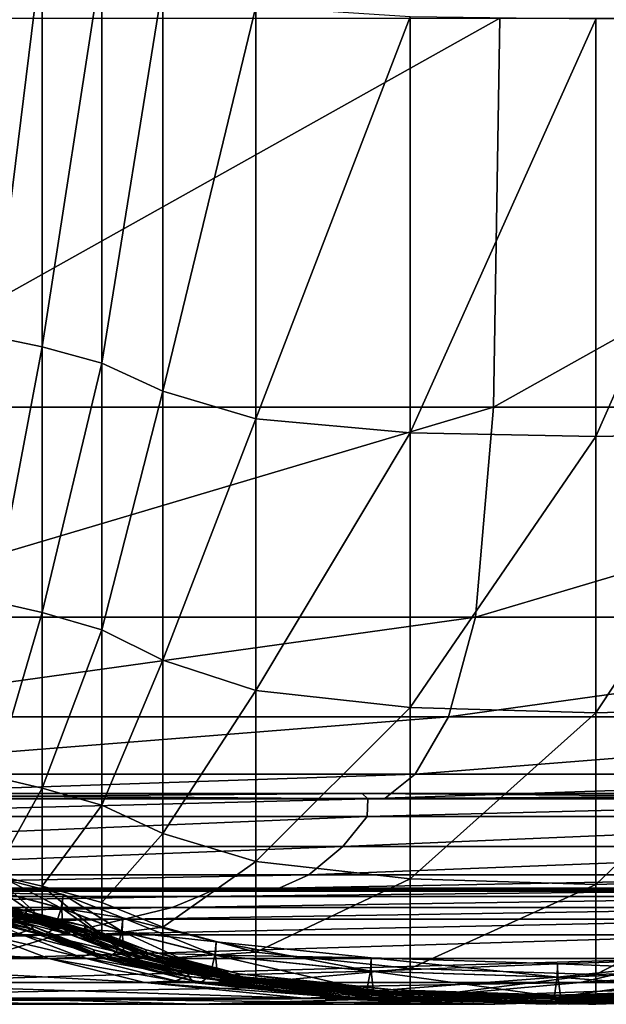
# Model space of a CAD drawing. Header units: millimetres. Extents: x 2387 to 13955, y -4964 to 364.
# Tile 287 of 656: x 7088 to 7106, y -4964 to -4934. Entities that reach past the tile are written whole.
import ezdxf

# ---------------------------------------------------------------- set-up
doc = ezdxf.new("R2010")
doc.units = ezdxf.units.MM
doc.header["$MEASUREMENT"] = 0
doc.layers.add('Predefinito', color=7, linetype='Continuous', true_color=0x000000)

msp = doc.modelspace()

# ---------------------------------------------------------------- linework, layer by layer
at = {"layer": 'Predefinito'}
for points in [[(7088.424, -4931.972, 1183.671), (7086.959, -4931.699, 1183.396), (7086.959, -4943.847, 1165.699)], [(7086.959, -4943.847, 1165.699), (7088.424, -4944.156, 1165.865), (7088.424, -4931.972, 1183.671)], [(7090.242, -4932.399, 1184.059), (7088.424, -4931.972, 1183.671), (7088.424, -4944.156, 1165.865)], [(7088.424, -4944.156, 1165.865), (7090.242, -4944.653, 1166.144), (7090.242, -4932.399, 1184.059)], [(7092.103, -4933.122, 1184.628), (7090.242, -4932.399, 1184.059), (7090.242, -4944.653, 1166.144)], [(7090.242, -4944.653, 1166.144), (7092.103, -4945.509, 1166.642), (7092.103, -4933.122, 1184.628)], [(7094.925, -4933.806, 1185.158), (7092.103, -4933.122, 1184.628), (7092.103, -4945.509, 1166.642)], [(7092.103, -4945.509, 1166.642), (7094.925, -4946.342, 1167.127), (7094.925, -4933.806, 1185.158)], [(7099.63, -4934.117, 1185.434), (7094.925, -4933.806, 1185.158), (7094.925, -4946.342, 1167.127)], [(7102.35, -4934.156, 608.077), (7102.166, -4945.989, 608.078), (7081.205, -4945.989, 486.021)], [(7081.205, -4945.989, 486.021), (7081.386, -4934.156, 486.009), (7102.35, -4934.156, 608.077)], [(7094.925, -4946.342, 1167.127), (7099.63, -4946.769, 1167.368), (7099.63, -4934.117, 1185.434)], [(7105.276, -4934.18, 1185.509), (7099.63, -4934.117, 1185.434), (7099.63, -4946.769, 1167.368)], [(7099.63, -4946.769, 1167.368), (7105.276, -4946.88, 1167.428), (7105.276, -4934.18, 1185.509)], [(7102.166, -4945.989, 608.078), (7102.35, -4934.156, 608.077), (7123.313, -4934.156, 730.146)], [(7123.313, -4934.156, 730.146), (7123.128, -4945.989, 730.135), (7102.166, -4945.989, 608.078)], [(7105.276, -4946.88, 1167.428), (7110.921, -4946.769, 1167.368), (7110.921, -4934.117, 1185.434)], [(7110.921, -4934.117, 1185.434), (7105.276, -4934.18, 1185.509), (7105.276, -4946.88, 1167.428)], [(7088.424, -4944.156, 1165.865), (7086.959, -4943.847, 1165.699), (7086.959, -4951.906, 1146.369)], [(7086.959, -4951.906, 1146.369), (7088.424, -4952.238, 1146.486), (7088.424, -4944.156, 1165.865)], [(7090.242, -4944.653, 1166.144), (7088.424, -4944.156, 1165.865), (7088.424, -4952.238, 1146.486)], [(7088.424, -4952.238, 1146.486), (7090.242, -4952.772, 1146.688), (7090.242, -4944.653, 1166.144)], [(7092.103, -4945.509, 1166.642), (7090.242, -4944.653, 1166.144), (7090.242, -4952.772, 1146.688)], [(7090.242, -4952.772, 1146.688), (7092.103, -4953.693, 1147.054), (7092.103, -4945.509, 1166.642)], [(7094.925, -4946.342, 1167.127), (7092.103, -4945.509, 1166.642), (7092.103, -4953.693, 1147.054)], [(7102.166, -4945.989, 608.078), (7101.616, -4952.382, 608.078), (7080.655, -4952.382, 486.025)], [(7080.655, -4952.382, 486.025), (7081.205, -4945.989, 486.021), (7102.166, -4945.989, 608.078)], [(7101.616, -4952.382, 608.078), (7102.166, -4945.989, 608.078), (7123.128, -4945.989, 730.135)], [(7123.128, -4945.989, 730.135), (7122.577, -4952.382, 730.131), (7101.616, -4952.382, 608.078)], [(7092.103, -4953.693, 1147.054), (7094.925, -4954.61, 1147.424), (7094.925, -4946.342, 1167.127)], [(7099.63, -4946.769, 1167.368), (7094.925, -4946.342, 1167.127), (7094.925, -4954.61, 1147.424)], [(7094.925, -4954.61, 1147.424), (7099.63, -4955.13, 1147.633), (7099.63, -4946.769, 1167.368)], [(7105.276, -4946.88, 1167.428), (7099.63, -4946.769, 1167.368), (7099.63, -4955.13, 1147.633)], [(7110.921, -4946.769, 1167.368), (7105.276, -4946.88, 1167.428), (7105.276, -4955.291, 1147.698)], [(7105.276, -4955.291, 1147.698), (7110.921, -4955.13, 1147.633), (7110.921, -4946.769, 1167.368)], [(7099.63, -4955.13, 1147.633), (7105.276, -4955.291, 1147.698), (7105.276, -4946.88, 1167.428)], [(7088.424, -4952.238, 1146.486), (7086.959, -4951.906, 1146.369), (7086.959, -4957.242, 1122.606)], [(7101.616, -4952.382, 608.078), (7100.789, -4955.411, 608.078), (7079.828, -4955.411, 486.026)], [(7079.828, -4955.411, 486.026), (7080.655, -4952.382, 486.025), (7101.616, -4952.382, 608.078)], [(7086.959, -4957.242, 1122.606), (7088.424, -4957.586, 1122.677), (7088.424, -4952.238, 1146.486)], [(7090.242, -4952.772, 1146.688), (7088.424, -4952.238, 1146.486), (7088.424, -4957.586, 1122.677)], [(7100.789, -4955.411, 608.078), (7101.616, -4952.382, 608.078), (7122.577, -4952.382, 730.131)], [(7122.577, -4952.382, 730.131), (7121.751, -4955.411, 730.131), (7100.789, -4955.411, 608.078)], [(7088.424, -4957.586, 1122.677), (7090.242, -4958.106, 1122.791), (7090.242, -4952.772, 1146.688)], [(7092.103, -4953.693, 1147.054), (7090.242, -4952.772, 1146.688), (7090.242, -4958.106, 1122.791)], [(7090.242, -4958.106, 1122.791), (7092.103, -4958.961, 1122.988), (7092.103, -4953.693, 1147.054)], [(7094.925, -4954.61, 1147.424), (7092.103, -4953.693, 1147.054), (7092.103, -4958.961, 1122.988)], [(7092.103, -4958.961, 1122.988), (7094.925, -4959.817, 1123.186), (7094.925, -4954.61, 1147.424)], [(7099.63, -4955.13, 1147.633), (7094.925, -4954.61, 1147.424), (7094.925, -4959.817, 1123.186)], [(7094.925, -4959.817, 1123.186), (7099.63, -4960.342, 1123.305), (7099.63, -4955.13, 1147.633)], [(7105.276, -4955.291, 1147.698), (7099.63, -4955.13, 1147.633), (7099.63, -4960.342, 1123.305)], [(7105.276, -4960.522, 1123.345), (7110.921, -4960.342, 1123.305), (7110.921, -4955.13, 1147.633)], [(7110.921, -4955.13, 1147.633), (7105.276, -4955.291, 1147.698), (7105.276, -4960.522, 1123.345)], [(7100.789, -4955.411, 608.078), (7099.78, -4957.155, 608.078), (7078.819, -4957.155, 486.026)], [(7078.819, -4957.155, 486.026), (7079.828, -4955.411, 486.026), (7100.789, -4955.411, 608.078)], [(7099.63, -4960.342, 1123.305), (7105.276, -4960.522, 1123.345), (7105.276, -4955.291, 1147.698)], [(7099.78, -4957.155, 608.078), (7100.789, -4955.411, 608.078), (7121.751, -4955.411, 730.131)], [(7121.751, -4955.411, 730.131), (7120.741, -4957.155, 730.131), (7099.78, -4957.155, 608.078)], [(7099.78, -4957.155, 608.078), (7098.868, -4957.895, 608.092), (7077.907, -4957.896, 486.038)], [(7077.907, -4957.896, 486.038), (7078.819, -4957.155, 486.026), (7099.78, -4957.155, 608.078)], [(7088.424, -4957.586, 1122.677), (7086.959, -4957.242, 1122.606), (7086.959, -4960.223, 1087.32)], [(7098.868, -4957.895, 608.092), (7099.78, -4957.155, 608.078), (7120.741, -4957.155, 730.131)], [(7120.741, -4957.155, 730.131), (7119.829, -4957.895, 730.144), (7098.868, -4957.895, 608.092)], [(7086.959, -4960.223, 1087.32), (7088.424, -4960.573, 1087.354), (7088.424, -4957.586, 1122.677)], [(7090.242, -4958.106, 1122.791), (7088.424, -4957.586, 1122.677), (7088.424, -4960.573, 1087.354)], [(7098.337, -4957.915, 608.132), (7098.166, -4957.744, 608.159), (7077.205, -4957.745, 486.103)], [(7077.376, -4957.915, 486.077), (7077.205, -4957.745, 486.103), (7098.166, -4957.744, 608.159)], [(7077.205, -4957.745, 486.103), (7077.376, -4957.915, 486.077), (7098.337, -4957.915, 608.132)], [(7098.337, -4957.915, 608.132), (7098.318, -4958.446, 608.092), (7077.356, -4958.447, 486.039)], [(7077.356, -4958.447, 486.039), (7077.376, -4957.915, 486.077), (7098.337, -4957.915, 608.132)], [(7098.166, -4957.744, 608.159), (7098.337, -4957.915, 608.132), (7077.376, -4957.915, 486.077)], [(7098.868, -4957.895, 608.092), (7098.337, -4957.915, 608.132), (7077.376, -4957.915, 486.077)], [(7077.376, -4957.915, 486.077), (7077.907, -4957.896, 486.038), (7098.868, -4957.895, 608.092)], [(7098.166, -4957.744, 608.159), (7098.337, -4957.915, 608.132), (7119.298, -4957.915, 730.183)], [(7119.298, -4957.915, 730.183), (7119.127, -4957.744, 730.209), (7098.166, -4957.744, 608.159)], [(7098.337, -4957.915, 608.132), (7098.166, -4957.744, 608.159), (7119.127, -4957.744, 730.209)], [(7098.318, -4958.446, 608.092), (7098.337, -4957.915, 608.132), (7119.298, -4957.915, 730.183)], [(7119.298, -4957.915, 730.183), (7119.279, -4958.446, 730.144), (7098.318, -4958.446, 608.092)], [(7119.127, -4957.744, 730.209), (7119.298, -4957.915, 730.183), (7098.337, -4957.915, 608.132)], [(7098.337, -4957.915, 608.132), (7098.868, -4957.895, 608.092), (7119.829, -4957.895, 730.144)], [(7119.829, -4957.895, 730.144), (7119.298, -4957.915, 730.183), (7098.337, -4957.915, 608.132)], [(7088.424, -4960.573, 1087.354), (7090.242, -4961.063, 1087.395), (7090.242, -4958.106, 1122.791)], [(7092.103, -4958.961, 1122.988), (7090.242, -4958.106, 1122.791), (7090.242, -4961.063, 1087.395)], [(7098.318, -4958.446, 608.092), (7097.577, -4959.358, 608.078), (7076.616, -4959.358, 486.026)], [(7076.616, -4959.358, 486.026), (7077.356, -4958.447, 486.039), (7098.318, -4958.446, 608.092)], [(7097.577, -4959.358, 608.078), (7098.318, -4958.446, 608.092), (7119.279, -4958.446, 730.144)], [(7119.279, -4958.446, 730.144), (7118.538, -4959.358, 730.131), (7097.577, -4959.358, 608.078)], [(7090.242, -4961.063, 1087.395), (7092.103, -4961.819, 1087.449), (7092.103, -4958.961, 1122.988)], [(7094.925, -4959.817, 1123.186), (7092.103, -4958.961, 1122.988), (7092.103, -4961.819, 1087.449)], [(7097.577, -4959.358, 608.078), (7096.542, -4960.226, 608.078), (7075.581, -4960.226, 486.026)], [(7075.581, -4960.226, 486.026), (7076.616, -4959.358, 486.026), (7097.577, -4959.358, 608.078)], [(7096.542, -4960.226, 608.078), (7097.577, -4959.358, 608.078), (7118.538, -4959.358, 730.131)], [(7118.538, -4959.358, 730.131), (7117.503, -4960.226, 730.131), (7096.542, -4960.226, 608.078)], [(7092.103, -4961.819, 1087.449), (7094.925, -4962.576, 1087.499), (7094.925, -4959.817, 1123.186)], [(7099.63, -4960.342, 1123.305), (7094.925, -4959.817, 1123.186), (7094.925, -4962.576, 1087.499)], [(7096.542, -4960.226, 608.078), (7095.64, -4960.626, 608.078), (7074.678, -4960.627, 486.026)], [(7074.678, -4960.627, 486.026), (7075.581, -4960.226, 486.026), (7096.542, -4960.226, 608.078)], [(7088.424, -4961.569, 1033.433), (7088.424, -4960.573, 1087.354), (7086.959, -4960.223, 1087.32)], [(7086.959, -4960.223, 1087.32), (7086.959, -4961.217, 1033.419), (7088.424, -4961.569, 1033.433)], [(7095.64, -4960.626, 608.078), (7096.542, -4960.226, 608.078), (7117.503, -4960.226, 730.131)], [(7117.503, -4960.226, 730.131), (7116.6, -4960.626, 730.131), (7095.64, -4960.626, 608.078)], [(7087.387, -4960.381, 789.441), (7087.273, -4960.777, 789.347), (7089, -4961.233, 789.357)], [(7087.298, -4960.777, 789.558), (7087.387, -4960.381, 789.441), (7089.067, -4960.826, 789.456)], [(7089, -4961.233, 789.357), (7089.067, -4960.826, 789.456), (7087.387, -4960.381, 789.441)], [(7088.424, -4960.573, 1087.354), (7088.424, -4961.569, 1033.433), (7090.242, -4962.049, 1033.443)], [(7090.242, -4962.049, 1033.443), (7090.242, -4961.063, 1087.395), (7088.424, -4960.573, 1087.354)], [(7094.925, -4962.576, 1087.499), (7099.63, -4963.071, 1087.528), (7099.63, -4960.342, 1123.305)], [(7105.276, -4960.522, 1123.345), (7099.63, -4960.342, 1123.305), (7099.63, -4963.071, 1087.528)], [(7099.63, -4963.071, 1087.528), (7105.276, -4963.253, 1087.538), (7105.276, -4960.522, 1123.345)], [(7110.921, -4960.342, 1123.305), (7105.276, -4960.522, 1123.345), (7105.276, -4963.253, 1087.538)], [(7105.276, -4963.253, 1087.538), (7110.921, -4963.071, 1087.528), (7110.921, -4960.342, 1123.305)], [(7093.19, -4960.882, 608.085), (7092.384, -4961.219, 608.08), (7071.424, -4961.219, 486.028)], [(7071.424, -4961.219, 486.028), (7072.229, -4960.882, 486.033), (7093.19, -4960.882, 608.085)], [(7093.691, -4960.664, 608.089), (7093.19, -4960.882, 608.085), (7072.229, -4960.882, 486.033)], [(7072.229, -4960.882, 486.033), (7072.73, -4960.665, 486.036), (7093.691, -4960.664, 608.089)], [(7094.236, -4960.672, 608.086), (7093.691, -4960.664, 608.089), (7072.73, -4960.665, 486.036)], [(7072.73, -4960.665, 486.036), (7073.275, -4960.673, 486.033), (7094.236, -4960.672, 608.086)], [(7094.871, -4960.721, 608.08), (7094.236, -4960.672, 608.086), (7073.275, -4960.673, 486.033)], [(7073.275, -4960.673, 486.033), (7073.91, -4960.722, 486.028), (7094.871, -4960.721, 608.08)], [(7095.64, -4960.626, 608.078), (7094.871, -4960.721, 608.08), (7073.91, -4960.722, 486.028)], [(7073.91, -4960.722, 486.028), (7074.678, -4960.627, 486.026), (7095.64, -4960.626, 608.078)], [(7087.273, -4960.777, 789.347), (7087.02, -4961.371, 788.493), (7088.817, -4961.845, 788.494)], [(7087.247, -4961.371, 790.448), (7087.298, -4960.777, 789.558), (7089.025, -4961.233, 789.568)], [(7088.817, -4961.845, 788.494), (7089, -4961.233, 789.357), (7087.273, -4960.777, 789.347)], [(7089.067, -4960.826, 789.456), (7089.025, -4961.233, 789.568), (7087.298, -4960.777, 789.558)], [(7090.886, -4961.536, 789.459), (7089.067, -4960.826, 789.456), (7089, -4961.233, 789.357)], [(7090.863, -4961.948, 789.568), (7089.025, -4961.233, 789.568), (7089.067, -4960.826, 789.456)], [(7089.067, -4960.826, 789.456), (7090.886, -4961.536, 789.459), (7090.863, -4961.948, 789.568)], [(7092.384, -4961.219, 608.08), (7093.19, -4960.882, 608.085), (7114.152, -4960.882, 730.138)], [(7114.152, -4960.882, 730.138), (7113.346, -4961.219, 730.133), (7092.384, -4961.219, 608.08)], [(7093.19, -4960.882, 608.085), (7093.691, -4960.664, 608.089), (7114.652, -4960.664, 730.141)], [(7114.652, -4960.664, 730.141), (7114.152, -4960.882, 730.138), (7093.19, -4960.882, 608.085)], [(7093.691, -4960.664, 608.089), (7094.236, -4960.672, 608.086), (7115.197, -4960.673, 730.138)], [(7115.197, -4960.673, 730.138), (7114.652, -4960.664, 730.141), (7093.691, -4960.664, 608.089)], [(7094.236, -4960.672, 608.086), (7094.871, -4960.721, 608.08), (7115.832, -4960.722, 730.133)], [(7115.832, -4960.722, 730.133), (7115.197, -4960.673, 730.138), (7094.236, -4960.672, 608.086)], [(7094.871, -4960.721, 608.08), (7095.64, -4960.626, 608.078), (7116.6, -4960.626, 730.131)], [(7116.6, -4960.626, 730.131), (7115.832, -4960.722, 730.133), (7094.871, -4960.721, 608.08)], [(7086.46, -4961.054, 796.212), (7086.309, -4961.177, 795.283), (7087.769, -4961.527, 795.284)], [(7087.476, -4961.569, 792.859), (7087.769, -4961.527, 795.284), (7086.309, -4961.177, 795.283)], [(7086.507, -4960.972, 796.394), (7086.46, -4961.054, 796.212), (7087.91, -4961.401, 796.214)], [(7087.769, -4961.527, 795.284), (7087.91, -4961.401, 796.214), (7086.46, -4961.054, 796.212)], [(7086.489, -4961.053, 796.581), (7086.507, -4960.972, 796.394), (7087.949, -4961.318, 796.397)], [(7086.516, -4961.176, 798.424), (7086.489, -4961.053, 796.581), (7087.938, -4961.401, 796.583)], [(7087.949, -4961.318, 796.397), (7087.938, -4961.401, 796.583), (7086.489, -4961.053, 796.581)], [(7087.91, -4961.401, 796.214), (7087.949, -4961.318, 796.397), (7086.507, -4960.972, 796.394)], [(7086.699, -4961.217, 803.575), (7086.516, -4961.176, 798.424), (7087.977, -4961.527, 798.426)], [(7087.938, -4961.401, 796.583), (7087.977, -4961.527, 798.426), (7086.516, -4961.176, 798.424)], [(7086.894, -4961.217, 817.279), (7086.699, -4961.217, 803.575), (7088.163, -4961.569, 803.575)], [(7087.977, -4961.527, 798.426), (7088.163, -4961.569, 803.575), (7086.699, -4961.217, 803.575)], [(7088.425, -4961.569, 844.79), (7086.959, -4961.217, 844.785), (7086.894, -4961.217, 817.279)], [(7086.894, -4961.217, 817.279), (7088.359, -4961.569, 817.281), (7088.425, -4961.569, 844.79)], [(7088.163, -4961.569, 803.575), (7088.359, -4961.569, 817.281), (7086.894, -4961.217, 817.279)], [(7088.424, -4961.569, 924.707), (7088.424, -4961.569, 974.641), (7086.959, -4961.217, 974.636)], [(7086.959, -4961.217, 974.636), (7086.959, -4961.217, 924.701), (7088.424, -4961.569, 924.707)], [(7088.424, -4961.569, 881.975), (7088.424, -4961.569, 924.707), (7086.959, -4961.217, 924.701)], [(7086.959, -4961.217, 924.701), (7086.959, -4961.217, 881.967), (7088.424, -4961.569, 881.975)], [(7088.424, -4961.569, 974.641), (7088.424, -4961.569, 1033.433), (7086.959, -4961.217, 1033.419)], [(7086.959, -4961.217, 1033.419), (7086.959, -4961.217, 974.636), (7088.424, -4961.569, 974.641)], [(7086.959, -4961.217, 844.785), (7088.425, -4961.569, 844.79), (7088.424, -4961.569, 881.975)], [(7088.424, -4961.569, 881.975), (7086.959, -4961.217, 881.967), (7086.959, -4961.217, 844.785)], [(7092.103, -4961.819, 1087.449), (7090.242, -4961.063, 1087.395), (7090.242, -4962.049, 1033.443)], [(7092.384, -4961.219, 608.08), (7090.922, -4961.57, 608.078), (7069.961, -4961.57, 486.026)], [(7069.961, -4961.57, 486.026), (7071.424, -4961.219, 486.028), (7092.384, -4961.219, 608.08)], [(7086.339, -4961.319, 782.54), (7086.285, -4961.402, 782.359), (7088.087, -4961.877, 782.36)], [(7087.717, -4962.006, 780.555), (7088.087, -4961.877, 782.36), (7086.285, -4961.402, 782.359)], [(7086.342, -4961.402, 782.729), (7086.339, -4961.319, 782.54), (7088.131, -4961.79, 782.543)], [(7088.087, -4961.877, 782.36), (7088.131, -4961.79, 782.543), (7086.339, -4961.319, 782.54)], [(7088.131, -4961.79, 782.543), (7088.144, -4961.877, 782.73), (7086.342, -4961.402, 782.729)], [(7086.419, -4961.528, 783.666), (7086.342, -4961.402, 782.729), (7088.144, -4961.877, 782.73)], [(7087.02, -4961.371, 788.493), (7086.69, -4961.57, 786.093), (7088.511, -4962.049, 786.092)], [(7088.511, -4962.049, 786.092), (7088.817, -4961.845, 788.494), (7087.02, -4961.371, 788.493)], [(7089.025, -4961.233, 789.568), (7089.044, -4961.845, 790.449), (7087.247, -4961.371, 790.448)], [(7087.476, -4961.569, 792.859), (7087.247, -4961.371, 790.448), (7089.044, -4961.845, 790.449)], [(7087.91, -4961.401, 796.214), (7087.769, -4961.527, 795.284), (7089.583, -4962.006, 795.284)], [(7087.949, -4961.318, 796.397), (7087.91, -4961.401, 796.214), (7089.708, -4961.876, 796.215)], [(7089.583, -4962.006, 795.284), (7089.708, -4961.876, 796.215), (7087.91, -4961.401, 796.214)], [(7087.938, -4961.401, 796.583), (7087.949, -4961.318, 796.397), (7089.738, -4961.79, 796.399)], [(7089.738, -4961.79, 796.399), (7089.737, -4961.876, 796.585), (7087.938, -4961.401, 796.583)], [(7087.977, -4961.527, 798.426), (7087.938, -4961.401, 796.583), (7089.737, -4961.876, 796.585)], [(7089.708, -4961.876, 796.215), (7089.738, -4961.79, 796.399), (7087.949, -4961.318, 796.397)], [(7090.839, -4961.948, 789.358), (7089, -4961.233, 789.357), (7088.817, -4961.845, 788.494)], [(7089, -4961.233, 789.357), (7090.839, -4961.948, 789.358), (7090.886, -4961.536, 789.459)], [(7089.025, -4961.233, 789.568), (7090.863, -4961.948, 789.568), (7090.909, -4962.565, 790.447)], [(7090.909, -4962.565, 790.447), (7089.044, -4961.845, 790.449), (7089.025, -4961.233, 789.568)], [(7090.922, -4961.57, 608.078), (7092.384, -4961.219, 608.08), (7113.346, -4961.219, 730.133)], [(7113.346, -4961.219, 730.133), (7111.883, -4961.57, 730.131), (7090.922, -4961.57, 608.078)], [(7090.922, -4961.57, 608.078), (7088.927, -4962.049, 608.078), (7067.843, -4962.049, 486.023)], [(7067.843, -4962.049, 486.023), (7069.961, -4961.57, 486.026), (7090.922, -4961.57, 608.078)], [(7086.69, -4961.57, 786.093), (7086.419, -4961.528, 783.666), (7088.235, -4962.006, 783.665)], [(7088.144, -4961.877, 782.73), (7088.235, -4962.006, 783.665), (7086.419, -4961.528, 783.666)], [(7088.235, -4962.006, 783.665), (7088.511, -4962.049, 786.092), (7086.69, -4961.57, 786.093)], [(7087.769, -4961.527, 795.284), (7087.476, -4961.569, 792.859), (7089.296, -4962.049, 792.858)], [(7089.044, -4961.845, 790.449), (7089.296, -4962.049, 792.858), (7087.476, -4961.569, 792.859)], [(7089.296, -4962.049, 792.858), (7089.583, -4962.006, 795.284), (7087.769, -4961.527, 795.284)], [(7088.163, -4961.569, 803.575), (7087.977, -4961.527, 798.426), (7089.79, -4962.006, 798.426)], [(7089.737, -4961.876, 796.585), (7089.79, -4962.006, 798.426), (7087.977, -4961.527, 798.426)], [(7090.004, -4962.51, 782.54), (7088.131, -4961.79, 782.543), (7088.087, -4961.877, 782.36)], [(7090.022, -4962.597, 782.726), (7088.144, -4961.877, 782.73), (7088.131, -4961.79, 782.543)], [(7088.131, -4961.79, 782.543), (7090.004, -4962.51, 782.54), (7090.022, -4962.597, 782.726)], [(7089.79, -4962.006, 798.426), (7089.982, -4962.049, 803.575), (7088.163, -4961.569, 803.575)], [(7088.359, -4961.569, 817.281), (7088.163, -4961.569, 803.575), (7089.982, -4962.049, 803.575)], [(7090.242, -4962.049, 844.796), (7088.425, -4961.569, 844.79), (7088.359, -4961.569, 817.281)], [(7088.359, -4961.569, 817.281), (7090.177, -4962.049, 817.282), (7090.242, -4962.049, 844.796)], [(7089.982, -4962.049, 803.575), (7090.177, -4962.049, 817.282), (7088.359, -4961.569, 817.281)], [(7088.424, -4961.569, 924.707), (7088.424, -4961.569, 881.975), (7090.242, -4962.049, 881.983)], [(7090.242, -4962.049, 881.983), (7090.242, -4962.049, 924.712), (7088.424, -4961.569, 924.707)], [(7088.424, -4961.569, 974.641), (7088.424, -4961.569, 924.707), (7090.242, -4962.049, 924.712)], [(7090.242, -4962.049, 924.712), (7090.242, -4962.049, 974.645), (7088.424, -4961.569, 974.641)], [(7088.424, -4961.569, 1033.433), (7088.424, -4961.569, 974.641), (7090.242, -4962.049, 974.645)], [(7090.242, -4962.049, 974.645), (7090.242, -4962.049, 1033.443), (7088.424, -4961.569, 1033.433)], [(7090.242, -4962.049, 881.983), (7088.424, -4961.569, 881.975), (7088.425, -4961.569, 844.79)], [(7088.425, -4961.569, 844.79), (7090.242, -4962.049, 844.796), (7090.242, -4962.049, 881.983)], [(7088.927, -4962.049, 608.078), (7090.922, -4961.57, 608.078), (7111.883, -4961.57, 730.131)], [(7111.883, -4961.57, 730.131), (7110.011, -4962.049, 730.134), (7088.927, -4962.049, 608.078)], [(7091.592, -4962.51, 796.398), (7089.738, -4961.79, 796.399), (7089.708, -4961.876, 796.215)], [(7091.595, -4962.597, 796.584), (7089.737, -4961.876, 796.585), (7089.738, -4961.79, 796.399)], [(7089.738, -4961.79, 796.399), (7091.592, -4962.51, 796.398), (7091.595, -4962.597, 796.584)], [(7093.719, -4962.26, 789.454), (7090.886, -4961.536, 789.459), (7090.839, -4961.948, 789.358)], [(7093.703, -4962.672, 789.563), (7090.863, -4961.948, 789.568), (7090.886, -4961.536, 789.459)], [(7090.886, -4961.536, 789.459), (7093.719, -4962.26, 789.454), (7093.703, -4962.672, 789.563)], [(7088.927, -4962.049, 608.078), (7086.523, -4962.771, 608.078), (7065.071, -4962.771, 486.015)], [(7065.071, -4962.771, 486.015), (7067.843, -4962.049, 486.023), (7088.927, -4962.049, 608.078)], [(7088.626, -4962.771, 775.491), (7086.724, -4962.049, 775.5), (7076.29, -4962.049, 730.305)], [(7076.29, -4962.049, 730.305), (7078.325, -4962.771, 730.296), (7088.626, -4962.771, 775.491)], [(7086.523, -4962.771, 608.078), (7088.927, -4962.049, 608.078), (7110.011, -4962.049, 730.134)], [(7110.011, -4962.049, 730.134), (7107.975, -4962.771, 730.142), (7086.523, -4962.771, 608.078)], [(7089.605, -4962.728, 780.548), (7087.717, -4962.006, 780.555), (7086.724, -4962.049, 775.5)], [(7086.724, -4962.049, 775.5), (7088.626, -4962.771, 775.491), (7089.605, -4962.728, 780.548)], [(7089.965, -4962.597, 782.356), (7088.087, -4961.877, 782.36), (7087.717, -4962.006, 780.555)], [(7087.717, -4962.006, 780.555), (7089.605, -4962.728, 780.548), (7089.965, -4962.597, 782.356)], [(7088.087, -4961.877, 782.36), (7089.965, -4962.597, 782.356), (7090.004, -4962.51, 782.54)], [(7088.144, -4961.877, 782.73), (7090.022, -4962.597, 782.726), (7090.117, -4962.728, 783.66)], [(7090.117, -4962.728, 783.66), (7088.235, -4962.006, 783.665), (7088.144, -4961.877, 782.73)], [(7090.391, -4962.771, 786.087), (7088.511, -4962.049, 786.092), (7088.235, -4962.006, 783.665)], [(7088.235, -4962.006, 783.665), (7090.117, -4962.728, 783.66), (7090.391, -4962.771, 786.087)], [(7090.685, -4962.565, 788.492), (7088.817, -4961.845, 788.494), (7088.511, -4962.049, 786.092)], [(7088.511, -4962.049, 786.092), (7090.391, -4962.771, 786.087), (7090.685, -4962.565, 788.492)], [(7088.817, -4961.845, 788.494), (7090.685, -4962.565, 788.492), (7090.839, -4961.948, 789.358)], [(7091.167, -4962.771, 792.856), (7089.296, -4962.049, 792.858), (7089.044, -4961.845, 790.449)], [(7089.044, -4961.845, 790.449), (7090.909, -4962.565, 790.447), (7091.167, -4962.771, 792.856)], [(7091.449, -4962.728, 795.283), (7089.583, -4962.006, 795.284), (7089.296, -4962.049, 792.858)], [(7089.296, -4962.049, 792.858), (7091.167, -4962.771, 792.856), (7091.449, -4962.728, 795.283)], [(7091.567, -4962.597, 796.214), (7089.708, -4961.876, 796.215), (7089.583, -4962.006, 795.284)], [(7089.583, -4962.006, 795.284), (7091.449, -4962.728, 795.283), (7091.567, -4962.597, 796.214)], [(7089.708, -4961.876, 796.215), (7091.567, -4962.597, 796.214), (7091.592, -4962.51, 796.398)], [(7089.737, -4961.876, 796.585), (7091.595, -4962.597, 796.584), (7091.654, -4962.728, 798.425)], [(7091.654, -4962.728, 798.425), (7089.79, -4962.006, 798.426), (7089.737, -4961.876, 796.585)], [(7091.845, -4962.771, 803.574), (7089.982, -4962.049, 803.575), (7089.79, -4962.006, 798.426)], [(7089.79, -4962.006, 798.426), (7091.654, -4962.728, 798.425), (7091.845, -4962.771, 803.574)], [(7089.982, -4962.049, 803.575), (7091.845, -4962.771, 803.574), (7092.038, -4962.771, 817.282)], [(7092.038, -4962.771, 817.282), (7090.177, -4962.049, 817.282), (7089.982, -4962.049, 803.575)], [(7092.103, -4962.771, 844.797), (7090.242, -4962.049, 844.796), (7090.177, -4962.049, 817.282)], [(7090.177, -4962.049, 817.282), (7092.038, -4962.771, 817.282), (7092.103, -4962.771, 844.797)], [(7090.242, -4962.049, 1033.443), (7092.103, -4962.771, 1033.446), (7092.103, -4961.819, 1087.449)], [(7090.242, -4962.049, 844.796), (7092.103, -4962.771, 844.797), (7092.103, -4962.771, 881.986)], [(7092.103, -4962.771, 881.986), (7090.242, -4962.049, 881.983), (7090.242, -4962.049, 844.796)], [(7090.242, -4962.049, 924.712), (7092.103, -4962.771, 924.714), (7092.103, -4962.771, 974.646)], [(7092.103, -4962.771, 974.646), (7090.242, -4962.049, 974.645), (7090.242, -4962.049, 924.712)], [(7092.103, -4962.771, 924.714), (7090.242, -4962.049, 924.712), (7090.242, -4962.049, 881.983)], [(7090.242, -4962.049, 881.983), (7092.103, -4962.771, 881.986), (7092.103, -4962.771, 924.714)], [(7092.103, -4962.771, 1033.446), (7090.242, -4962.049, 1033.443), (7090.242, -4962.049, 974.645)], [(7090.242, -4962.049, 974.645), (7092.103, -4962.771, 974.646), (7092.103, -4962.771, 1033.446)], [(7093.679, -4962.672, 789.353), (7090.839, -4961.948, 789.358), (7090.685, -4962.565, 788.492)], [(7090.839, -4961.948, 789.358), (7093.679, -4962.672, 789.353), (7093.719, -4962.26, 789.454)], [(7090.863, -4961.948, 789.568), (7093.703, -4962.672, 789.563), (7093.758, -4963.289, 790.441)], [(7093.758, -4963.289, 790.441), (7090.909, -4962.565, 790.447), (7090.863, -4961.948, 789.568)], [(7094.925, -4962.576, 1087.499), (7092.103, -4961.819, 1087.449), (7092.103, -4962.771, 1033.446)], [(7098.441, -4962.745, 789.447), (7093.719, -4962.26, 789.454), (7093.679, -4962.672, 789.353)], [(7098.437, -4963.157, 789.554), (7093.703, -4962.672, 789.563), (7093.719, -4962.26, 789.454)], [(7093.719, -4962.26, 789.454), (7098.441, -4962.745, 789.447), (7098.437, -4963.157, 789.554)], [(7092.838, -4963.321, 782.346), (7089.965, -4962.597, 782.356), (7089.605, -4962.728, 780.548)], [(7092.875, -4963.234, 782.53), (7090.004, -4962.51, 782.54), (7089.965, -4962.597, 782.356)], [(7089.965, -4962.597, 782.356), (7092.838, -4963.321, 782.346), (7092.875, -4963.234, 782.53)], [(7092.894, -4963.321, 782.715), (7090.022, -4962.597, 782.726), (7090.004, -4962.51, 782.54)], [(7090.004, -4962.51, 782.54), (7092.875, -4963.234, 782.53), (7092.894, -4963.321, 782.715)], [(7090.022, -4962.597, 782.726), (7092.894, -4963.321, 782.715), (7092.989, -4963.451, 783.65)], [(7092.989, -4963.451, 783.65), (7090.117, -4962.728, 783.66), (7090.022, -4962.597, 782.726)], [(7093.54, -4963.289, 788.485), (7090.685, -4962.565, 788.492), (7090.391, -4962.771, 786.087)], [(7090.685, -4962.565, 788.492), (7093.54, -4963.289, 788.485), (7093.679, -4962.672, 789.353)], [(7094.013, -4963.495, 792.851), (7091.167, -4962.771, 792.856), (7090.909, -4962.565, 790.447)], [(7090.909, -4962.565, 790.447), (7093.758, -4963.289, 790.441), (7094.013, -4963.495, 792.851)], [(7094.401, -4963.321, 796.211), (7091.567, -4962.597, 796.214), (7091.449, -4962.728, 795.283)], [(7094.424, -4963.234, 796.396), (7091.592, -4962.51, 796.398), (7091.567, -4962.597, 796.214)], [(7091.567, -4962.597, 796.214), (7094.401, -4963.321, 796.211), (7094.424, -4963.234, 796.396)], [(7094.428, -4963.321, 796.581), (7091.595, -4962.597, 796.584), (7091.592, -4962.51, 796.398)], [(7091.592, -4962.51, 796.398), (7094.424, -4963.234, 796.396), (7094.428, -4963.321, 796.581)], [(7091.595, -4962.597, 796.584), (7094.428, -4963.321, 796.581), (7094.487, -4963.451, 798.422)], [(7094.487, -4963.451, 798.422), (7091.654, -4962.728, 798.425), (7091.595, -4962.597, 796.584)], [(7092.103, -4962.771, 1033.446), (7094.925, -4963.495, 1033.446), (7094.925, -4962.576, 1087.499)], [(7098.414, -4963.157, 789.344), (7093.679, -4962.672, 789.353), (7093.54, -4963.289, 788.485)], [(7093.679, -4962.672, 789.353), (7098.414, -4963.157, 789.344), (7098.441, -4962.745, 789.447)], [(7093.703, -4962.672, 789.563), (7098.437, -4963.157, 789.554), (7098.507, -4963.774, 790.432)], [(7098.507, -4963.774, 790.432), (7093.758, -4963.289, 790.441), (7093.703, -4962.672, 789.563)], [(7099.63, -4963.071, 1087.528), (7094.925, -4962.576, 1087.499), (7094.925, -4963.495, 1033.446)], [(7091.536, -4963.495, 775.473), (7088.626, -4962.771, 775.491), (7078.325, -4962.771, 730.296)], [(7078.325, -4962.771, 730.296), (7081.501, -4963.495, 730.28), (7091.536, -4963.495, 775.473)], [(7082.609, -4963.495, 608.078), (7086.523, -4962.771, 608.078), (7107.975, -4962.771, 730.142)], [(7107.975, -4962.771, 730.142), (7104.798, -4963.495, 730.158), (7082.609, -4963.495, 608.078)], [(7092.489, -4963.451, 780.536), (7089.605, -4962.728, 780.548), (7088.626, -4962.771, 775.491)], [(7088.626, -4962.771, 775.491), (7091.536, -4963.495, 775.473), (7092.489, -4963.451, 780.536)], [(7089.605, -4962.728, 780.548), (7092.489, -4963.451, 780.536), (7092.838, -4963.321, 782.346)], [(7093.257, -4963.495, 786.078), (7090.391, -4962.771, 786.087), (7090.117, -4962.728, 783.66)], [(7090.117, -4962.728, 783.66), (7092.989, -4963.451, 783.65), (7093.257, -4963.495, 786.078)], [(7090.391, -4962.771, 786.087), (7093.257, -4963.495, 786.078), (7093.54, -4963.289, 788.485)], [(7094.288, -4963.451, 795.279), (7091.449, -4962.728, 795.283), (7091.167, -4962.771, 792.856)], [(7091.167, -4962.771, 792.856), (7094.013, -4963.495, 792.851), (7094.288, -4963.451, 795.279)], [(7091.449, -4962.728, 795.283), (7094.288, -4963.451, 795.279), (7094.401, -4963.321, 796.211)], [(7094.674, -4963.495, 803.573), (7091.845, -4962.771, 803.574), (7091.654, -4962.728, 798.425)], [(7091.654, -4962.728, 798.425), (7094.487, -4963.451, 798.422), (7094.674, -4963.495, 803.573)], [(7091.845, -4962.771, 803.574), (7094.674, -4963.495, 803.573), (7094.863, -4963.495, 817.282)], [(7094.863, -4963.495, 817.282), (7092.038, -4962.771, 817.282), (7091.845, -4962.771, 803.574)], [(7094.926, -4963.495, 844.797), (7092.103, -4962.771, 844.797), (7092.038, -4962.771, 817.282)], [(7092.038, -4962.771, 817.282), (7094.863, -4963.495, 817.282), (7094.926, -4963.495, 844.797)], [(7092.103, -4962.771, 844.797), (7094.926, -4963.495, 844.797), (7094.925, -4963.495, 881.986)], [(7094.925, -4963.495, 881.986), (7092.103, -4962.771, 881.986), (7092.103, -4962.771, 844.797)], [(7092.103, -4962.771, 924.714), (7094.926, -4963.495, 924.714), (7094.925, -4963.495, 974.646)], [(7094.925, -4963.495, 974.646), (7092.103, -4962.771, 974.646), (7092.103, -4962.771, 924.714)], [(7094.926, -4963.495, 924.714), (7092.103, -4962.771, 924.714), (7092.103, -4962.771, 881.986)], [(7092.103, -4962.771, 881.986), (7094.925, -4963.495, 881.986), (7094.926, -4963.495, 924.714)], [(7094.925, -4963.495, 1033.446), (7092.103, -4962.771, 1033.446), (7092.103, -4962.771, 974.646)], [(7092.103, -4962.771, 974.646), (7094.925, -4963.495, 974.646), (7094.925, -4963.495, 1033.446)], [(7104.107, -4962.928, 789.438), (7098.441, -4962.745, 789.447), (7098.414, -4963.157, 789.344)], [(7098.414, -4963.157, 789.344), (7104.096, -4963.34, 789.334), (7104.107, -4962.928, 789.438)], [(7104.117, -4963.34, 789.544), (7098.437, -4963.157, 789.554), (7098.441, -4962.745, 789.447)], [(7098.441, -4962.745, 789.447), (7104.107, -4962.928, 789.438), (7104.117, -4963.34, 789.544)], [(7104.096, -4963.34, 789.334), (7109.778, -4963.157, 789.323), (7109.773, -4962.745, 789.429)], [(7109.773, -4962.745, 789.429), (7104.107, -4962.928, 789.438), (7104.096, -4963.34, 789.334)], [(7104.107, -4962.928, 789.438), (7109.773, -4962.745, 789.429), (7109.798, -4963.157, 789.534)], [(7109.798, -4963.157, 789.534), (7104.117, -4963.34, 789.544), (7104.107, -4962.928, 789.438)], [(7115.784, -4962.771, 775.327), (7112.874, -4963.495, 775.344), (7104.798, -4963.495, 730.158)], [(7104.798, -4963.495, 730.158), (7107.975, -4962.771, 730.142), (7115.784, -4962.771, 775.327)], [(7097.66, -4963.719, 782.513), (7092.875, -4963.234, 782.53), (7092.838, -4963.321, 782.346)], [(7097.68, -4963.806, 782.698), (7092.894, -4963.321, 782.715), (7092.875, -4963.234, 782.53)], [(7092.875, -4963.234, 782.53), (7097.66, -4963.719, 782.513), (7097.68, -4963.806, 782.698)], [(7098.298, -4963.774, 788.474), (7093.54, -4963.289, 788.485), (7093.257, -4963.495, 786.078)], [(7093.54, -4963.289, 788.485), (7098.298, -4963.774, 788.474), (7098.414, -4963.157, 789.344)], [(7098.757, -4963.98, 792.844), (7094.013, -4963.495, 792.851), (7093.758, -4963.289, 790.441)], [(7093.758, -4963.289, 790.441), (7098.507, -4963.774, 790.432), (7098.757, -4963.98, 792.844)], [(7099.142, -4963.719, 796.392), (7094.424, -4963.234, 796.396), (7094.401, -4963.321, 796.211)], [(7099.149, -4963.806, 796.577), (7094.428, -4963.321, 796.581), (7094.424, -4963.234, 796.396)], [(7094.424, -4963.234, 796.396), (7099.142, -4963.719, 796.392), (7099.149, -4963.806, 796.577)], [(7094.925, -4963.495, 1033.446), (7099.63, -4963.98, 1033.446), (7099.63, -4963.071, 1087.528)], [(7104.096, -4963.34, 789.334), (7098.414, -4963.157, 789.344), (7098.298, -4963.774, 788.474)], [(7098.437, -4963.157, 789.554), (7104.117, -4963.34, 789.544), (7104.206, -4963.957, 790.42)], [(7104.206, -4963.957, 790.42), (7098.507, -4963.774, 790.432), (7098.437, -4963.157, 789.554)], [(7105.276, -4963.253, 1087.538), (7099.63, -4963.071, 1087.528), (7099.63, -4963.98, 1033.446)], [(7099.63, -4963.98, 1033.446), (7105.276, -4964.163, 1033.446), (7105.276, -4963.253, 1087.538)], [(7109.778, -4963.157, 789.323), (7104.096, -4963.34, 789.334), (7104.008, -4963.957, 788.46)], [(7104.008, -4963.957, 788.46), (7109.718, -4963.774, 788.446), (7109.778, -4963.157, 789.323)], [(7104.117, -4963.34, 789.544), (7109.798, -4963.157, 789.534), (7109.904, -4963.774, 790.408)], [(7105.276, -4964.163, 1033.446), (7110.921, -4963.98, 1033.446), (7110.921, -4963.071, 1087.528)], [(7110.921, -4963.071, 1087.528), (7105.276, -4963.253, 1087.538), (7105.276, -4964.163, 1033.446)], [(7076.086, -4963.98, 608.078), (7082.609, -4963.495, 608.078), (7104.798, -4963.495, 730.158)], [(7104.798, -4963.495, 730.158), (7099.504, -4963.98, 730.186), (7076.086, -4963.98, 608.078)], [(7096.386, -4963.98, 775.444), (7091.536, -4963.495, 775.473), (7081.501, -4963.495, 730.28)], [(7081.501, -4963.495, 730.28), (7086.796, -4963.98, 730.252), (7096.386, -4963.98, 775.444)], [(7097.297, -4963.937, 780.515), (7092.489, -4963.451, 780.536), (7091.536, -4963.495, 775.473)], [(7091.536, -4963.495, 775.473), (7096.386, -4963.98, 775.444), (7097.297, -4963.937, 780.515)], [(7097.627, -4963.806, 782.328), (7092.838, -4963.321, 782.346), (7092.489, -4963.451, 780.536)], [(7092.489, -4963.451, 780.536), (7097.297, -4963.937, 780.515), (7097.627, -4963.806, 782.328)], [(7092.838, -4963.321, 782.346), (7097.627, -4963.806, 782.328), (7097.66, -4963.719, 782.513)], [(7092.894, -4963.321, 782.715), (7097.68, -4963.806, 782.698), (7097.775, -4963.937, 783.633)], [(7097.775, -4963.937, 783.633), (7092.989, -4963.451, 783.65), (7092.894, -4963.321, 782.715)], [(7098.033, -4963.98, 786.064), (7093.257, -4963.495, 786.078), (7092.989, -4963.451, 783.65)], [(7092.989, -4963.451, 783.65), (7097.775, -4963.937, 783.633), (7098.033, -4963.98, 786.064)], [(7093.257, -4963.495, 786.078), (7098.033, -4963.98, 786.064), (7098.298, -4963.774, 788.474)], [(7099.018, -4963.937, 795.274), (7094.288, -4963.451, 795.279), (7094.013, -4963.495, 792.851)], [(7094.013, -4963.495, 792.851), (7098.757, -4963.98, 792.844), (7099.018, -4963.937, 795.274)], [(7099.123, -4963.806, 796.207), (7094.401, -4963.321, 796.211), (7094.288, -4963.451, 795.279)], [(7094.288, -4963.451, 795.279), (7099.018, -4963.937, 795.274), (7099.123, -4963.806, 796.207)], [(7094.401, -4963.321, 796.211), (7099.123, -4963.806, 796.207), (7099.142, -4963.719, 796.392)], [(7094.428, -4963.321, 796.581), (7099.149, -4963.806, 796.577), (7099.209, -4963.937, 798.418)], [(7099.209, -4963.937, 798.418), (7094.487, -4963.451, 798.422), (7094.428, -4963.321, 796.581)], [(7099.39, -4963.98, 803.571), (7094.674, -4963.495, 803.573), (7094.487, -4963.451, 798.422)], [(7094.487, -4963.451, 798.422), (7099.209, -4963.937, 798.418), (7099.39, -4963.98, 803.571)], [(7094.674, -4963.495, 803.573), (7099.39, -4963.98, 803.571), (7099.57, -4963.98, 817.281)], [(7099.57, -4963.98, 817.281), (7094.863, -4963.495, 817.282), (7094.674, -4963.495, 803.573)], [(7099.63, -4963.98, 844.797), (7094.926, -4963.495, 844.797), (7094.863, -4963.495, 817.282)], [(7094.863, -4963.495, 817.282), (7099.57, -4963.98, 817.281), (7099.63, -4963.98, 844.797)], [(7099.63, -4963.98, 881.986), (7094.925, -4963.495, 881.986), (7094.926, -4963.495, 844.797)], [(7099.63, -4963.98, 974.646), (7094.925, -4963.495, 974.646), (7094.926, -4963.495, 924.714)], [(7099.63, -4963.98, 924.714), (7094.926, -4963.495, 924.714), (7094.925, -4963.495, 881.986)], [(7094.925, -4963.495, 881.986), (7099.63, -4963.98, 881.986), (7099.63, -4963.98, 924.714)], [(7099.63, -4963.98, 1033.446), (7094.925, -4963.495, 1033.446), (7094.925, -4963.495, 974.646)], [(7094.925, -4963.495, 974.646), (7099.63, -4963.98, 974.646), (7099.63, -4963.98, 1033.446)], [(7094.926, -4963.495, 844.797), (7099.63, -4963.98, 844.797), (7099.63, -4963.98, 881.986)], [(7094.926, -4963.495, 924.714), (7099.63, -4963.98, 924.714), (7099.63, -4963.98, 974.646)], [(7098.298, -4963.774, 788.474), (7104.008, -4963.957, 788.46), (7104.096, -4963.34, 789.334)], [(7112.874, -4963.495, 775.344), (7108.025, -4963.98, 775.374), (7099.504, -4963.98, 730.186)], [(7099.504, -4963.98, 730.186), (7104.798, -4963.495, 730.158), (7112.874, -4963.495, 775.344)], [(7109.904, -4963.774, 790.408), (7104.206, -4963.957, 790.42), (7104.117, -4963.34, 789.544)], [(7103.374, -4963.989, 782.307), (7097.627, -4963.806, 782.328), (7097.297, -4963.937, 780.515)], [(7103.402, -4963.902, 782.492), (7097.66, -4963.719, 782.513), (7097.627, -4963.806, 782.328)], [(7097.627, -4963.806, 782.328), (7103.374, -4963.989, 782.307), (7103.402, -4963.902, 782.492)], [(7103.424, -4963.989, 782.677), (7097.68, -4963.806, 782.698), (7097.66, -4963.719, 782.513)], [(7097.66, -4963.719, 782.513), (7103.402, -4963.902, 782.492), (7103.424, -4963.989, 782.677)], [(7097.68, -4963.806, 782.698), (7103.424, -4963.989, 782.677), (7103.518, -4964.12, 783.612)], [(7103.518, -4964.12, 783.612), (7097.775, -4963.937, 783.633), (7097.68, -4963.806, 782.698)], [(7104.008, -4963.957, 788.46), (7098.298, -4963.774, 788.474), (7098.033, -4963.98, 786.064)], [(7104.449, -4964.163, 792.834), (7098.757, -4963.98, 792.844), (7098.507, -4963.774, 790.432)], [(7098.507, -4963.774, 790.432), (7104.206, -4963.957, 790.42), (7104.449, -4964.163, 792.834)], [(7104.789, -4963.989, 796.202), (7099.123, -4963.806, 796.207), (7099.018, -4963.937, 795.274)], [(7104.805, -4963.902, 796.387), (7099.142, -4963.719, 796.392), (7099.123, -4963.806, 796.207)], [(7099.123, -4963.806, 796.207), (7104.789, -4963.989, 796.202), (7104.805, -4963.902, 796.387)], [(7104.814, -4963.989, 796.572), (7099.149, -4963.806, 796.577), (7099.142, -4963.719, 796.392)], [(7099.142, -4963.719, 796.392), (7104.805, -4963.902, 796.387), (7104.814, -4963.989, 796.572)], [(7099.149, -4963.806, 796.577), (7104.814, -4963.989, 796.572), (7104.876, -4964.12, 798.414)], [(7104.876, -4964.12, 798.414), (7099.209, -4963.937, 798.418), (7099.149, -4963.806, 796.577)], [(7109.121, -4963.806, 782.287), (7103.374, -4963.989, 782.307), (7103.066, -4964.12, 780.491)], [(7103.066, -4964.12, 780.491), (7108.835, -4963.937, 780.466), (7109.121, -4963.806, 782.287)], [(7103.374, -4963.989, 782.307), (7109.121, -4963.806, 782.287), (7109.144, -4963.719, 782.472)], [(7109.144, -4963.719, 782.472), (7103.402, -4963.902, 782.492), (7103.374, -4963.989, 782.307)], [(7103.402, -4963.902, 782.492), (7109.144, -4963.719, 782.472), (7109.168, -4963.806, 782.657)], [(7109.168, -4963.806, 782.657), (7103.424, -4963.989, 782.677), (7103.402, -4963.902, 782.492)], [(7103.424, -4963.989, 782.677), (7109.168, -4963.806, 782.657), (7109.262, -4963.937, 783.592)], [(7103.764, -4964.163, 786.046), (7109.495, -4963.98, 786.029), (7109.718, -4963.774, 788.446)], [(7109.718, -4963.774, 788.446), (7104.008, -4963.957, 788.46), (7103.764, -4964.163, 786.046)], [(7104.206, -4963.957, 790.42), (7109.904, -4963.774, 790.408), (7110.142, -4963.98, 792.825)], [(7110.456, -4963.806, 796.197), (7104.789, -4963.989, 796.202), (7104.695, -4964.12, 795.268)], [(7104.695, -4964.12, 795.268), (7110.372, -4963.937, 795.261), (7110.456, -4963.806, 796.197)], [(7104.789, -4963.989, 796.202), (7110.456, -4963.806, 796.197), (7110.468, -4963.719, 796.382)], [(7110.468, -4963.719, 796.382), (7104.805, -4963.902, 796.387), (7104.789, -4963.989, 796.202)], [(7104.805, -4963.902, 796.387), (7110.468, -4963.719, 796.382), (7110.48, -4963.806, 796.567)], [(7110.48, -4963.806, 796.567), (7104.814, -4963.989, 796.572), (7104.805, -4963.902, 796.387)], [(7104.814, -4963.989, 796.572), (7110.48, -4963.806, 796.567), (7110.542, -4963.937, 798.409)], [(7060.432, -4963.98, 608.078), (7068.259, -4964.163, 608.078), (7093.15, -4964.163, 730.219)], [(7093.15, -4964.163, 730.219), (7086.796, -4963.98, 730.252), (7060.432, -4963.98, 608.078)], [(7068.259, -4964.163, 608.078), (7076.086, -4963.98, 608.078), (7099.504, -4963.98, 730.186)], [(7099.504, -4963.98, 730.186), (7093.15, -4964.163, 730.219), (7068.259, -4964.163, 608.078)], [(7102.205, -4964.163, 775.409), (7096.386, -4963.98, 775.444), (7086.796, -4963.98, 730.252)], [(7086.796, -4963.98, 730.252), (7093.15, -4964.163, 730.219), (7102.205, -4964.163, 775.409)], [(7108.025, -4963.98, 775.374), (7102.205, -4964.163, 775.409), (7093.15, -4964.163, 730.219)], [(7093.15, -4964.163, 730.219), (7099.504, -4963.98, 730.186), (7108.025, -4963.98, 775.374)], [(7103.066, -4964.12, 780.491), (7097.297, -4963.937, 780.515), (7096.386, -4963.98, 775.444)], [(7096.386, -4963.98, 775.444), (7102.205, -4964.163, 775.409), (7103.066, -4964.12, 780.491)], [(7097.297, -4963.937, 780.515), (7103.066, -4964.12, 780.491), (7103.374, -4963.989, 782.307)], [(7103.764, -4964.163, 786.046), (7098.033, -4963.98, 786.064), (7097.775, -4963.937, 783.633)], [(7097.775, -4963.937, 783.633), (7103.518, -4964.12, 783.612), (7103.764, -4964.163, 786.046)], [(7098.033, -4963.98, 786.064), (7103.764, -4964.163, 786.046), (7104.008, -4963.957, 788.46)], [(7104.695, -4964.12, 795.268), (7099.018, -4963.937, 795.274), (7098.757, -4963.98, 792.844)], [(7098.757, -4963.98, 792.844), (7104.449, -4964.163, 792.834), (7104.695, -4964.12, 795.268)], [(7099.018, -4963.937, 795.274), (7104.695, -4964.12, 795.268), (7104.789, -4963.989, 796.202)], [(7105.048, -4964.163, 803.568), (7099.39, -4963.98, 803.571), (7099.209, -4963.937, 798.418)], [(7099.209, -4963.937, 798.418), (7104.876, -4964.12, 798.414), (7105.048, -4964.163, 803.568)], [(7099.39, -4963.98, 803.571), (7105.048, -4964.163, 803.568), (7105.219, -4964.163, 817.281)], [(7105.219, -4964.163, 817.281), (7099.57, -4963.98, 817.281), (7099.39, -4963.98, 803.571)], [(7105.276, -4964.163, 844.797), (7099.63, -4963.98, 844.797), (7099.57, -4963.98, 817.281)], [(7099.57, -4963.98, 817.281), (7105.219, -4964.163, 817.281), (7105.276, -4964.163, 844.797)], [(7099.63, -4963.98, 844.797), (7105.276, -4964.163, 844.797), (7105.276, -4964.163, 881.986)], [(7105.276, -4964.163, 881.986), (7099.63, -4963.98, 881.986), (7099.63, -4963.98, 844.797)], [(7099.63, -4963.98, 924.714), (7105.276, -4964.163, 924.714), (7105.276, -4964.163, 974.646)], [(7105.276, -4964.163, 974.646), (7099.63, -4963.98, 974.646), (7099.63, -4963.98, 924.714)], [(7105.276, -4964.163, 924.714), (7099.63, -4963.98, 924.714), (7099.63, -4963.98, 881.986)], [(7099.63, -4963.98, 881.986), (7105.276, -4964.163, 881.986), (7105.276, -4964.163, 924.714)], [(7105.276, -4964.163, 1033.446), (7099.63, -4963.98, 1033.446), (7099.63, -4963.98, 974.646)], [(7099.63, -4963.98, 974.646), (7105.276, -4964.163, 974.646), (7105.276, -4964.163, 1033.446)], [(7102.205, -4964.163, 775.409), (7108.025, -4963.98, 775.374), (7108.835, -4963.937, 780.466)], [(7108.835, -4963.937, 780.466), (7103.066, -4964.12, 780.491), (7102.205, -4964.163, 775.409)], [(7109.262, -4963.937, 783.592), (7103.518, -4964.12, 783.612), (7103.424, -4963.989, 782.677)], [(7103.518, -4964.12, 783.612), (7109.262, -4963.937, 783.592), (7109.495, -4963.98, 786.029)], [(7109.495, -4963.98, 786.029), (7103.764, -4964.163, 786.046), (7103.518, -4964.12, 783.612)], [(7110.142, -4963.98, 792.825), (7104.449, -4964.163, 792.834), (7104.206, -4963.957, 790.42)], [(7104.449, -4964.163, 792.834), (7110.142, -4963.98, 792.825), (7110.372, -4963.937, 795.261)], [(7110.372, -4963.937, 795.261), (7104.695, -4964.12, 795.268), (7104.449, -4964.163, 792.834)], [(7110.542, -4963.937, 798.409), (7104.876, -4964.12, 798.414), (7104.814, -4963.989, 796.572)], [(7104.876, -4964.12, 798.414), (7110.542, -4963.937, 798.409), (7110.707, -4963.98, 803.565)], [(7110.707, -4963.98, 803.565), (7105.048, -4964.163, 803.568), (7104.876, -4964.12, 798.414)], [(7105.048, -4964.163, 803.568), (7110.707, -4963.98, 803.565), (7110.868, -4963.98, 817.28)], [(7110.868, -4963.98, 817.28), (7105.219, -4964.163, 817.281), (7105.048, -4964.163, 803.568)], [(7110.921, -4963.98, 844.797), (7105.276, -4964.163, 844.797), (7105.219, -4964.163, 817.281)], [(7105.219, -4964.163, 817.281), (7110.868, -4963.98, 817.28), (7110.921, -4963.98, 844.797)], [(7105.276, -4964.163, 844.797), (7110.921, -4963.98, 844.797), (7110.921, -4963.98, 881.986)], [(7110.921, -4963.98, 881.986), (7105.276, -4964.163, 881.986), (7105.276, -4964.163, 844.797)], [(7105.276, -4964.163, 924.714), (7110.921, -4963.98, 924.714), (7110.921, -4963.98, 974.646)], [(7110.921, -4963.98, 974.646), (7105.276, -4964.163, 974.646), (7105.276, -4964.163, 924.714)], [(7110.921, -4963.98, 924.714), (7105.276, -4964.163, 924.714), (7105.276, -4964.163, 881.986)], [(7105.276, -4964.163, 881.986), (7110.921, -4963.98, 881.986), (7110.921, -4963.98, 924.714)], [(7110.921, -4963.98, 1033.446), (7105.276, -4964.163, 1033.446), (7105.276, -4964.163, 974.646)], [(7105.276, -4964.163, 974.646), (7110.921, -4963.98, 974.646), (7110.921, -4963.98, 1033.446)]]:
    msp.add_3dface(points, dxfattribs=at)

doc.saveas('drawing.dxf')
